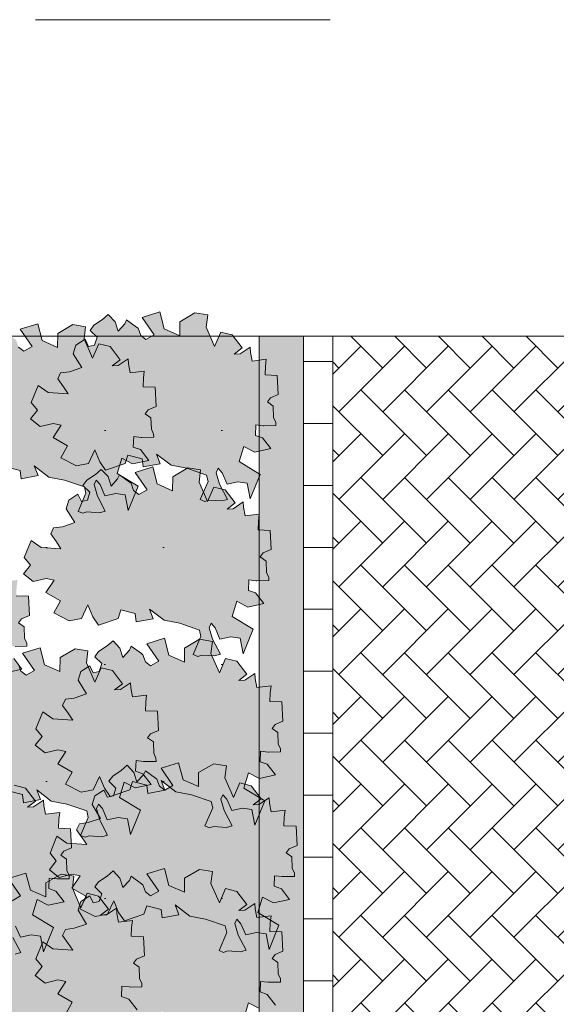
# Model space of a CAD drawing. Header units: metres. Extents: x 92403 to 95147, y 464428 to 465602.
# Tile 280 of 568: x 92437.55 to 92439.37, y 465222.94 to 465226.28. Entities that reach past the tile are written whole.
import ezdxf

# ---------------------------------------------------------------- set-up
doc = ezdxf.new("R2010")
doc.units = ezdxf.units.M
doc.linetypes.add('XX-AFBREEK', pattern=[7, 4, -1, 1, -1])
doc.layers.add('N-RO-GR-GROENSTROOK-A', color=7, linetype='CONTINUOUS', lineweight=0, true_color=0x5de817, transparency=0.7)
doc.layers.add('X-XX-AL-AFBREEKLIJN-G', color=7, linetype='XX-AFBREEK', lineweight=18)
doc.layers.add('X-XX-AL-RMB - profiel', color=7, linetype='CONTINUOUS', lineweight=9)

msp = doc.modelspace()

# ---------------------------------------------------------------- hatches: boundary and pattern name
at = {"layer": 'N-RO-GR-GROENSTROOK-A', "transparency": 33554508}
h = msp.add_hatch(color=256, dxfattribs=at)
h.dxf.hatch_style = 1
h.paths.add_polyline_path([(92438.066721, 465224.77076), (92438.119901, 465224.760625), (92438.186778, 465224.737619), (92438.192155, 465224.715624), (92438.165811, 465224.654511), (92438.18109, 465224.647925), (92438.19485, 465224.652651), (92438.238407, 465224.64986), (92438.257823, 465224.655345), (92438.230816, 465224.706418), (92438.219846, 465224.74525), (92438.226432, 465224.760528), (92438.240021, 465224.745079), (92438.256647, 465224.707007), (92438.293031, 465224.714769), (92438.325276, 465224.710461), (92438.335316, 465224.657109), (92438.369118, 465224.740169), (92438.297583, 465224.783233), (92438.313539, 465224.83507), (92438.350684, 465224.815524), (92438.405283, 465224.827428), (92438.377155, 465224.863697), (92438.35281, 465224.872312), (92438.3543, 465224.907864), (92438.379786, 465224.904903), (92438.381851, 465224.904663), (92438.42208, 465224.905547), (92438.421847, 465224.916187), (92438.414139, 465224.933245), (92438.412888, 465224.971662), (92438.393446, 465224.98557), (92438.403637, 465224.999153), (92438.430373, 465225.01034), (92438.427113, 465225.07529), (92438.385835, 465225.07702), (92438.387046, 465225.105906), (92438.389887, 465225.130272), (92438.342309, 465225.124409), (92438.336543, 465225.154373), (92438.33546, 465225.171964), (92438.301205, 465225.148915), (92438.281144, 465225.148053), (92438.308279, 465225.168782), (92438.274249, 465225.213155), (92438.235896, 465225.222619), (92438.214598, 465225.173625), (92438.185896, 465225.239641), (92438.190991, 465225.280541), (92438.147595, 465225.287597), (92438.096397, 465225.257402), (92438.095971, 465225.210021), (92438.043633, 465225.233295), (92438.028362, 465225.290892), (92437.969067, 465225.272296), (92438.009521, 465225.213644), (92437.981533, 465225.197402), (92437.963648, 465225.211245), (92437.955034, 465225.235306), (92437.949984, 465225.238922), (92437.915928, 465225.264048), (92437.909371, 465225.250313), (92437.887279, 465225.225837), (92437.877176, 465225.257816), (92437.853759, 465225.282366), (92437.833781, 465225.264872), (92437.804899, 465225.245918), (92437.791671, 465225.228142), (92437.815414, 465225.20515), (92437.80727, 465225.178387), (92437.786802, 465225.174008), (92437.774807, 465225.198079), (92437.744075, 465225.178417), (92437.735038, 465225.148942), (92437.763766, 465225.102173), (92437.72183, 465225.088218), (92437.692015, 465225.08423), (92437.682307, 465225.063556), (92437.701461, 465225.036567), (92437.717123, 465225.013127), (92437.649695, 465225.017655), (92437.6156, 465225.041867), (92437.592377, 465224.984181), (92437.613122, 465224.95791), (92437.590033, 465224.928239), (92437.623012, 465224.902241), (92437.666363, 465224.912732), (92437.694221, 465224.907244), (92437.666203, 465224.865471), (92437.715727, 465224.837078), (92437.69294, 465224.796002), (92437.745396, 465224.769319), (92437.786814, 465224.777142), (92437.80823, 465224.822726), (92437.824754, 465224.782622), (92437.844643, 465224.754554), (92437.910609, 465224.777191), (92437.920386, 465224.805718), (92437.969015, 465224.793206), (92437.972256, 465224.765049), (92438.029659, 465224.775737), (92438.016998, 465224.80874), (92438.066734, 465224.770776)])
h = msp.add_hatch(color=256, dxfattribs=at)
h.dxf.hatch_style = 1
h.paths.add_polyline_path([(92437.65243, 465224.730946), (92437.705609, 465224.720811), (92437.772487, 465224.697806), (92437.777864, 465224.67581), (92437.75152, 465224.614697), (92437.766798, 465224.608111), (92437.780558, 465224.612837), (92437.824116, 465224.610047), (92437.843531, 465224.615532), (92437.816525, 465224.666605), (92437.805555, 465224.705437), (92437.81214, 465224.720715), (92437.82573, 465224.705266), (92437.842355, 465224.667193), (92437.878739, 465224.674956), (92437.910985, 465224.670647), (92437.921024, 465224.617296), (92437.954826, 465224.700356), (92437.883292, 465224.74342), (92437.899248, 465224.795256), (92437.936393, 465224.775711), (92437.990991, 465224.787614), (92437.962864, 465224.823884), (92437.938518, 465224.832498), (92437.940008, 465224.86805), (92437.965495, 465224.86509), (92437.967559, 465224.86485), (92438.007789, 465224.865733), (92438.007555, 465224.876374), (92437.999847, 465224.893432), (92437.998596, 465224.931848), (92437.979154, 465224.945757), (92437.989346, 465224.95934), (92438.016081, 465224.970527), (92438.012822, 465225.035477), (92437.971543, 465225.037207), (92437.972754, 465225.066093), (92437.975596, 465225.090458), (92437.928017, 465225.084596), (92437.922251, 465225.11456), (92437.921168, 465225.132151), (92437.886913, 465225.109101), (92437.866852, 465225.10824), (92437.893988, 465225.128969), (92437.859958, 465225.173342), (92437.821604, 465225.182805), (92437.800306, 465225.133812), (92437.771604, 465225.199827), (92437.776699, 465225.240728), (92437.733303, 465225.247784), (92437.682105, 465225.217588), (92437.68168, 465225.170207), (92437.629341, 465225.193481), (92437.61407, 465225.251078), (92437.554776, 465225.232483), (92437.595229, 465225.17383), (92437.567241, 465225.157589), (92437.549356, 465225.171432), (92437.540742, 465225.195492), (92437.535692, 465225.199108), (92437.501636, 465225.224235), (92437.495079, 465225.210499), (92437.472988, 465225.186024), (92437.462885, 465225.218003), (92437.439467, 465225.242552), (92437.419489, 465225.225059), (92437.390607, 465225.206105), (92437.377379, 465225.188328), (92437.401122, 465225.165336), (92437.392979, 465225.138574), (92437.37251, 465225.134194), (92437.360515, 465225.158265), (92437.329783, 465225.138603), (92437.320746, 465225.109129), (92437.349474, 465225.062359), (92437.307538, 465225.048405), (92437.277724, 465225.044417), (92437.268015, 465225.023743), (92437.287169, 465224.996753), (92437.302831, 465224.973314), (92437.235403, 465224.977842), (92437.201309, 465225.002054), (92437.178086, 465224.944368), (92437.198831, 465224.918097), (92437.175741, 465224.888426), (92437.208721, 465224.862428), (92437.252072, 465224.872919), (92437.279929, 465224.867431), (92437.251912, 465224.825658), (92437.301435, 465224.797264), (92437.278648, 465224.756189), (92437.331104, 465224.729506), (92437.372522, 465224.737328), (92437.393938, 465224.782913), (92437.410462, 465224.742809), (92437.430351, 465224.714741), (92437.496317, 465224.737378), (92437.506095, 465224.765905), (92437.554723, 465224.753392), (92437.557964, 465224.725236), (92437.615367, 465224.735924), (92437.602707, 465224.768927), (92437.652442, 465224.730962)])
h = msp.add_hatch(color=256, dxfattribs=at)
h.dxf.hatch_style = 1
h.paths.add_polyline_path([(92438.042819, 465224.245244), (92438.095999, 465224.235109), (92438.162876, 465224.212104), (92438.168253, 465224.190108), (92438.141909, 465224.128995), (92438.157187, 465224.122409), (92438.170947, 465224.127135), (92438.214505, 465224.124345), (92438.233921, 465224.12983), (92438.206914, 465224.180903), (92438.195944, 465224.219735), (92438.20253, 465224.235013), (92438.216119, 465224.219564), (92438.232744, 465224.181491), (92438.269128, 465224.189253), (92438.301374, 465224.184945), (92438.311413, 465224.131594), (92438.345215, 465224.214654), (92438.273681, 465224.257718), (92438.289637, 465224.309554), (92438.326782, 465224.290009), (92438.381381, 465224.301912), (92438.353253, 465224.338182), (92438.328907, 465224.346796), (92438.330397, 465224.382348), (92438.355884, 465224.379388), (92438.357949, 465224.379148), (92438.398178, 465224.380031), (92438.397944, 465224.390672), (92438.390236, 465224.40773), (92438.388985, 465224.446146), (92438.369543, 465224.460055), (92438.379735, 465224.473637), (92438.406471, 465224.484825), (92438.403211, 465224.549775), (92438.361933, 465224.551504), (92438.363143, 465224.58039), (92438.365985, 465224.604756), (92438.318407, 465224.598894), (92438.312641, 465224.628858), (92438.311557, 465224.646449), (92438.277303, 465224.623399), (92438.257241, 465224.622538), (92438.284377, 465224.643267), (92438.250347, 465224.68764), (92438.211993, 465224.697103), (92438.190695, 465224.64811), (92438.161993, 465224.714125), (92438.167088, 465224.755026), (92438.123693, 465224.762082), (92438.072494, 465224.731886), (92438.072069, 465224.684505), (92438.01973, 465224.707779), (92438.004459, 465224.765376), (92437.945165, 465224.746781), (92437.985618, 465224.688128), (92437.95763, 465224.671887), (92437.939745, 465224.68573), (92437.931131, 465224.70979), (92437.926081, 465224.713406), (92437.892025, 465224.738533), (92437.885468, 465224.724797), (92437.863377, 465224.700322), (92437.853274, 465224.7323), (92437.829856, 465224.75685), (92437.809878, 465224.739357), (92437.780997, 465224.720403), (92437.767768, 465224.702626), (92437.791511, 465224.679634), (92437.783368, 465224.652872), (92437.762899, 465224.648492), (92437.750904, 465224.672563), (92437.720173, 465224.652901), (92437.711135, 465224.623427), (92437.739863, 465224.576657), (92437.697928, 465224.562703), (92437.668113, 465224.558715), (92437.658404, 465224.538041), (92437.677558, 465224.511051), (92437.69322, 465224.487612), (92437.625792, 465224.49214), (92437.591698, 465224.516351), (92437.568475, 465224.458666), (92437.58922, 465224.432395), (92437.566131, 465224.402724), (92437.59911, 465224.376726), (92437.642461, 465224.387217), (92437.670318, 465224.381728), (92437.642301, 465224.339956), (92437.691824, 465224.311562), (92437.669037, 465224.270487), (92437.721493, 465224.243804), (92437.762912, 465224.251626), (92437.784327, 465224.297211), (92437.800851, 465224.257107), (92437.82074, 465224.229039), (92437.886706, 465224.251676), (92437.896484, 465224.280203), (92437.945112, 465224.26769), (92437.948354, 465224.239534), (92438.005756, 465224.250222), (92437.993096, 465224.283225), (92438.042831, 465224.24526)])
h = msp.add_hatch(color=256, dxfattribs=at)
h.dxf.hatch_style = 1
h.paths.add_polyline_path([(92437.222203, 465224.0223), (92437.275383, 465224.012165), (92437.34226, 465223.989159), (92437.347637, 465223.967164), (92437.321293, 465223.906051), (92437.336571, 465223.899465), (92437.350331, 465223.904191), (92437.393889, 465223.901401), (92437.413305, 465223.906885), (92437.386298, 465223.957959), (92437.375328, 465223.996791), (92437.381914, 465224.012069), (92437.395503, 465223.99662), (92437.412129, 465223.958547), (92437.448512, 465223.966309), (92437.480758, 465223.962001), (92437.490797, 465223.90865), (92437.524599, 465223.991709), (92437.453065, 465224.034773), (92437.469021, 465224.08661), (92437.506166, 465224.067065), (92437.560765, 465224.078968), (92437.532637, 465224.115237), (92437.508291, 465224.123852), (92437.509781, 465224.159404), (92437.535268, 465224.156443), (92437.537333, 465224.156204), (92437.577562, 465224.157087), (92437.577328, 465224.167728), (92437.56962, 465224.184785), (92437.56837, 465224.223202), (92437.548927, 465224.23711), (92437.559119, 465224.250693), (92437.585855, 465224.261881), (92437.582595, 465224.32683), (92437.541317, 465224.32856), (92437.542527, 465224.357446), (92437.545369, 465224.381812), (92437.497791, 465224.37595), (92437.492025, 465224.405914), (92437.490941, 465224.423504), (92437.456687, 465224.400455), (92437.436625, 465224.399594), (92437.463761, 465224.420323), (92437.429731, 465224.464696), (92437.391377, 465224.474159), (92437.370079, 465224.425165), (92437.341378, 465224.491181), (92437.346472, 465224.532081), (92437.303077, 465224.539137), (92437.251878, 465224.508942), (92437.251453, 465224.461561), (92437.199114, 465224.484835), (92437.183843, 465224.542432), (92437.124549, 465224.523836), (92437.165002, 465224.465184), (92437.137014, 465224.448942), (92437.11913, 465224.462786), (92437.110515, 465224.486846), (92437.105466, 465224.490462), (92437.071409, 465224.515588), (92437.064852, 465224.501853), (92437.042761, 465224.477377), (92437.032658, 465224.509356), (92437.00924, 465224.533906), (92436.989262, 465224.516412), (92436.960381, 465224.497459), (92436.947152, 465224.479682), (92436.970895, 465224.45669), (92436.962752, 465224.429927), (92436.942283, 465224.425548), (92436.930288, 465224.449619), (92436.899557, 465224.429957), (92436.890519, 465224.400483), (92436.919247, 465224.353713), (92436.877312, 465224.339758), (92436.847497, 465224.33577), (92436.837788, 465224.315097), (92436.856942, 465224.288107), (92436.872604, 465224.264668), (92436.805177, 465224.269196), (92436.771082, 465224.293407), (92436.747859, 465224.235721), (92436.768604, 465224.20945), (92436.745515, 465224.179779), (92436.778494, 465224.153781), (92436.821845, 465224.164272), (92436.849702, 465224.158784), (92436.821685, 465224.117011), (92436.871208, 465224.088618), (92436.848421, 465224.047543), (92436.900877, 465224.02086), (92436.942296, 465224.028682), (92436.963711, 465224.074267), (92436.980235, 465224.034163), (92437.000125, 465224.006095), (92437.06609, 465224.028732), (92437.075868, 465224.057259), (92437.124497, 465224.044746), (92437.127738, 465224.01659), (92437.185141, 465224.027278), (92437.17248, 465224.06028), (92437.222215, 465224.022316)])
h = msp.add_hatch(color=256, dxfattribs=at)
h.dxf.hatch_style = 1
h.paths.add_polyline_path([(92438.082656, 465223.663994), (92438.135836, 465223.653859), (92438.202714, 465223.630854), (92438.20809, 465223.608858), (92438.181746, 465223.547745), (92438.197025, 465223.541159), (92438.210785, 465223.545885), (92438.254342, 465223.543095), (92438.273758, 465223.54858), (92438.246751, 465223.599653), (92438.235781, 465223.638485), (92438.242367, 465223.653763), (92438.255957, 465223.638314), (92438.272582, 465223.600241), (92438.308966, 465223.608003), (92438.341211, 465223.603695), (92438.351251, 465223.550344), (92438.385053, 465223.633404), (92438.313518, 465223.676468), (92438.329474, 465223.728304), (92438.366619, 465223.708759), (92438.421218, 465223.720662), (92438.39309, 465223.756932), (92438.368745, 465223.765546), (92438.370235, 465223.801098), (92438.395721, 465223.798138), (92438.397786, 465223.797898), (92438.438015, 465223.798781), (92438.437782, 465223.809422), (92438.430074, 465223.82648), (92438.428823, 465223.864896), (92438.409381, 465223.878804), (92438.419572, 465223.892387), (92438.446308, 465223.903575), (92438.443048, 465223.968525), (92438.40177, 465223.970254), (92438.402981, 465223.99914), (92438.405822, 465224.023506), (92438.358244, 465224.017644), (92438.352478, 465224.047608), (92438.351395, 465224.065199), (92438.31714, 465224.042149), (92438.297079, 465224.041288), (92438.324214, 465224.062017), (92438.290184, 465224.10639), (92438.251831, 465224.115853), (92438.230533, 465224.066859), (92438.201831, 465224.132875), (92438.206926, 465224.173776), (92438.16353, 465224.180832), (92438.112332, 465224.150636), (92438.111906, 465224.103255), (92438.059568, 465224.126529), (92438.044297, 465224.184126), (92437.985002, 465224.16553), (92438.025456, 465224.106878), (92437.997468, 465224.090637), (92437.979583, 465224.10448), (92437.970969, 465224.12854), (92437.965919, 465224.132156), (92437.931863, 465224.157283), (92437.925306, 465224.143547), (92437.903214, 465224.119072), (92437.893112, 465224.15105), (92437.869694, 465224.1756), (92437.849716, 465224.158106), (92437.820834, 465224.139153), (92437.807606, 465224.121376), (92437.831349, 465224.098384), (92437.823205, 465224.071622), (92437.802737, 465224.067242), (92437.790742, 465224.091313), (92437.76001, 465224.071651), (92437.750973, 465224.042177), (92437.779701, 465223.995407), (92437.737765, 465223.981453), (92437.70795, 465223.977465), (92437.698242, 465223.956791), (92437.717396, 465223.929801), (92437.733058, 465223.906362), (92437.66563, 465223.91089), (92437.631535, 465223.935101), (92437.608312, 465223.877416), (92437.629057, 465223.851145), (92437.605968, 465223.821474), (92437.638947, 465223.795476), (92437.682298, 465223.805967), (92437.710156, 465223.800478), (92437.682138, 465223.758706), (92437.731662, 465223.730312), (92437.708875, 465223.689237), (92437.761331, 465223.662554), (92437.802749, 465223.670376), (92437.824165, 465223.715961), (92437.840689, 465223.675857), (92437.860578, 465223.647789), (92437.926544, 465223.670426), (92437.936321, 465223.698953), (92437.98495, 465223.68644), (92437.988191, 465223.658284), (92438.045594, 465223.668972), (92438.032933, 465223.701975), (92438.082669, 465223.66401)])
h = msp.add_hatch(color=256, dxfattribs=at)
h.dxf.hatch_style = 1
h.paths.add_polyline_path([(92437.660397, 465223.632146), (92437.713577, 465223.622011), (92437.780454, 465223.599005), (92437.785831, 465223.57701), (92437.759487, 465223.515897), (92437.774766, 465223.509311), (92437.788526, 465223.514037), (92437.832083, 465223.511247), (92437.851499, 465223.516731), (92437.824492, 465223.567805), (92437.813522, 465223.606637), (92437.820108, 465223.621915), (92437.833697, 465223.606466), (92437.850323, 465223.568393), (92437.886706, 465223.576155), (92437.918952, 465223.571847), (92437.928992, 465223.518496), (92437.962794, 465223.601555), (92437.891259, 465223.644619), (92437.907215, 465223.696456), (92437.94436, 465223.676911), (92437.998959, 465223.688814), (92437.970831, 465223.725083), (92437.946486, 465223.733698), (92437.947976, 465223.76925), (92437.973462, 465223.766289), (92437.975527, 465223.76605), (92438.015756, 465223.766933), (92438.015523, 465223.777574), (92438.007815, 465223.794631), (92438.006564, 465223.833048), (92437.987121, 465223.846956), (92437.997313, 465223.860539), (92438.024049, 465223.871727), (92438.020789, 465223.936676), (92437.979511, 465223.938406), (92437.980721, 465223.967292), (92437.983563, 465223.991658), (92437.935985, 465223.985796), (92437.930219, 465224.01576), (92437.929136, 465224.03335), (92437.894881, 465224.010301), (92437.87482, 465224.00944), (92437.901955, 465224.030169), (92437.867925, 465224.074542), (92437.829572, 465224.084005), (92437.808273, 465224.035011), (92437.779572, 465224.101027), (92437.784667, 465224.141927), (92437.741271, 465224.148983), (92437.690072, 465224.118788), (92437.689647, 465224.071407), (92437.637309, 465224.094681), (92437.622038, 465224.152278), (92437.562743, 465224.133682), (92437.603196, 465224.07503), (92437.575209, 465224.058788), (92437.557324, 465224.072631), (92437.54871, 465224.096692), (92437.54366, 465224.100308), (92437.509604, 465224.125434), (92437.503046, 465224.111699), (92437.480955, 465224.087223), (92437.470852, 465224.119202), (92437.447435, 465224.143752), (92437.427457, 465224.126258), (92437.398575, 465224.107304), (92437.385347, 465224.089528), (92437.40909, 465224.066536), (92437.400946, 465224.039773), (92437.380477, 465224.035394), (92437.368483, 465224.059465), (92437.337751, 465224.039803), (92437.328714, 465224.010328), (92437.357442, 465223.963559), (92437.315506, 465223.949604), (92437.285691, 465223.945616), (92437.275982, 465223.924943), (92437.295137, 465223.897953), (92437.310799, 465223.874514), (92437.243371, 465223.879042), (92437.209276, 465223.903253), (92437.186053, 465223.845567), (92437.206798, 465223.819296), (92437.183709, 465223.789625), (92437.216688, 465223.763627), (92437.260039, 465223.774118), (92437.287897, 465223.76863), (92437.259879, 465223.726857), (92437.309402, 465223.698464), (92437.286616, 465223.657389), (92437.339071, 465223.630705), (92437.38049, 465223.638528), (92437.401905, 465223.684113), (92437.41843, 465223.644009), (92437.438319, 465223.61594), (92437.504284, 465223.638577), (92437.514062, 465223.667104), (92437.562691, 465223.654592), (92437.565932, 465223.626436), (92437.623335, 465223.637124), (92437.610674, 465223.670126), (92437.660409, 465223.632162)])
h = msp.add_hatch(color=256, dxfattribs=at)
h.dxf.hatch_style = 1
h.paths.add_polyline_path([(92438.130455, 465223.241992), (92438.183635, 465223.231857), (92438.250512, 465223.208851), (92438.255889, 465223.186856), (92438.229545, 465223.125743), (92438.244824, 465223.119157), (92438.258584, 465223.123883), (92438.302141, 465223.121092), (92438.321557, 465223.126577), (92438.29455, 465223.177651), (92438.28358, 465223.216482), (92438.290166, 465223.231761), (92438.303755, 465223.216312), (92438.320381, 465223.178239), (92438.356764, 465223.186001), (92438.38901, 465223.181693), (92438.39905, 465223.128342), (92438.432852, 465223.211401), (92438.361317, 465223.254465), (92438.377273, 465223.306302), (92438.414418, 465223.286757), (92438.469017, 465223.29866), (92438.440889, 465223.334929), (92438.416544, 465223.343544), (92438.418034, 465223.379096), (92438.44352, 465223.376135), (92438.445585, 465223.375895), (92438.485814, 465223.376779), (92438.485581, 465223.38742), (92438.477873, 465223.404477), (92438.476622, 465223.442894), (92438.457179, 465223.456802), (92438.467371, 465223.470385), (92438.494107, 465223.481573), (92438.490847, 465223.546522), (92438.449569, 465223.548252), (92438.450779, 465223.577138), (92438.453621, 465223.601504), (92438.406043, 465223.595642), (92438.400277, 465223.625606), (92438.399194, 465223.643196), (92438.364939, 465223.620147), (92438.344878, 465223.619286), (92438.372013, 465223.640015), (92438.337983, 465223.684387), (92438.29963, 465223.693851), (92438.278331, 465223.644857), (92438.24963, 465223.710873), (92438.254725, 465223.751773), (92438.211329, 465223.758829), (92438.16013, 465223.728634), (92438.159705, 465223.681253), (92438.107367, 465223.704527), (92438.092096, 465223.762124), (92438.032801, 465223.743528), (92438.073254, 465223.684876), (92438.045267, 465223.668634), (92438.027382, 465223.682477), (92438.018768, 465223.706538), (92438.013718, 465223.710154), (92437.979662, 465223.73528), (92437.973104, 465223.721545), (92437.951013, 465223.697069), (92437.94091, 465223.729048), (92437.917493, 465223.753598), (92437.897515, 465223.736104), (92437.868633, 465223.71715), (92437.855405, 465223.699374), (92437.879148, 465223.676382), (92437.871004, 465223.649619), (92437.850535, 465223.64524), (92437.838541, 465223.669311), (92437.807809, 465223.649649), (92437.798772, 465223.620174), (92437.8275, 465223.573405), (92437.785564, 465223.55945), (92437.755749, 465223.555462), (92437.74604, 465223.534788), (92437.765195, 465223.507799), (92437.780857, 465223.48436), (92437.713429, 465223.488887), (92437.679334, 465223.513099), (92437.656111, 465223.455413), (92437.676856, 465223.429142), (92437.653767, 465223.399471), (92437.686746, 465223.373473), (92437.730097, 465223.383964), (92437.757955, 465223.378476), (92437.729937, 465223.336703), (92437.77946, 465223.30831), (92437.756674, 465223.267235), (92437.809129, 465223.240551), (92437.850548, 465223.248374), (92437.871963, 465223.293959), (92437.888488, 465223.253855), (92437.908377, 465223.225786), (92437.974343, 465223.248423), (92437.98412, 465223.27695), (92438.032749, 465223.264438), (92438.03599, 465223.236282), (92438.093393, 465223.24697), (92438.080732, 465223.279972), (92438.130467, 465223.242008)])
h = msp.add_hatch(color=256, dxfattribs=at)
h.dxf.hatch_style = 1
h.paths.add_polyline_path([(92437.365612, 465223.23403), (92437.418792, 465223.223895), (92437.485669, 465223.200889), (92437.491046, 465223.178894), (92437.464702, 465223.117781), (92437.47998, 465223.111195), (92437.49374, 465223.115921), (92437.537298, 465223.11313), (92437.556714, 465223.118615), (92437.529707, 465223.169689), (92437.518737, 465223.20852), (92437.525323, 465223.223799), (92437.538912, 465223.208349), (92437.555537, 465223.170277), (92437.591921, 465223.178039), (92437.624167, 465223.173731), (92437.634206, 465223.12038), (92437.668008, 465223.203439), (92437.596474, 465223.246503), (92437.61243, 465223.29834), (92437.649575, 465223.278795), (92437.704174, 465223.290698), (92437.676046, 465223.326967), (92437.6517, 465223.335582), (92437.65319, 465223.371134), (92437.678677, 465223.368173), (92437.680742, 465223.367933), (92437.720971, 465223.368817), (92437.720737, 465223.379458), (92437.713029, 465223.396515), (92437.711779, 465223.434932), (92437.692336, 465223.44884), (92437.702528, 465223.462423), (92437.729264, 465223.47361), (92437.726004, 465223.53856), (92437.684726, 465223.54029), (92437.685936, 465223.569176), (92437.688778, 465223.593542), (92437.6412, 465223.58768), (92437.635434, 465223.617644), (92437.63435, 465223.635234), (92437.600096, 465223.612185), (92437.580034, 465223.611323), (92437.60717, 465223.632052), (92437.57314, 465223.676425), (92437.534786, 465223.685889), (92437.513488, 465223.636895), (92437.484786, 465223.702911), (92437.489881, 465223.743811), (92437.446486, 465223.750867), (92437.395287, 465223.720672), (92437.394862, 465223.673291), (92437.342523, 465223.696565), (92437.327252, 465223.754162), (92437.267958, 465223.735566), (92437.308411, 465223.676914), (92437.280423, 465223.660672), (92437.262538, 465223.674515), (92437.253924, 465223.698576), (92437.248874, 465223.702192), (92437.214818, 465223.727318), (92437.208261, 465223.713583), (92437.18617, 465223.689107), (92437.176067, 465223.721086), (92437.152649, 465223.745636), (92437.132671, 465223.728142), (92437.10379, 465223.709188), (92437.090561, 465223.691412), (92437.114304, 465223.66842), (92437.106161, 465223.641657), (92437.085692, 465223.637278), (92437.073697, 465223.661349), (92437.042966, 465223.641687), (92437.033928, 465223.612212), (92437.062656, 465223.565443), (92437.020721, 465223.551488), (92436.990906, 465223.5475), (92436.981197, 465223.526826), (92437.000351, 465223.499837), (92437.016013, 465223.476397), (92436.948585, 465223.480925), (92436.914491, 465223.505137), (92436.891268, 465223.447451), (92436.912013, 465223.42118), (92436.888924, 465223.391509), (92436.921903, 465223.365511), (92436.965254, 465223.376002), (92436.993111, 465223.370514), (92436.965094, 465223.328741), (92437.014617, 465223.300348), (92436.99183, 465223.259273), (92437.044286, 465223.232589), (92437.085705, 465223.240412), (92437.10712, 465223.285996), (92437.123644, 465223.245892), (92437.143533, 465223.217824), (92437.209499, 465223.240461), (92437.219277, 465223.268988), (92437.267905, 465223.256476), (92437.271147, 465223.22832), (92437.328549, 465223.239007), (92437.315889, 465223.27201), (92437.365624, 465223.234046)])
h = msp.add_hatch(color=256, dxfattribs=at)
h.dxf.hatch_style = 1
h.paths.add_polyline_path([(92438.082656, 465222.883686), (92438.135836, 465222.873551), (92438.202714, 465222.850546), (92438.20809, 465222.82855), (92438.181746, 465222.767437), (92438.197025, 465222.760851), (92438.210785, 465222.765577), (92438.254342, 465222.762787), (92438.273758, 465222.768272), (92438.246751, 465222.819345), (92438.235781, 465222.858177), (92438.242367, 465222.873455), (92438.255957, 465222.858006), (92438.272582, 465222.819933), (92438.308966, 465222.827695), (92438.341211, 465222.823387), (92438.351251, 465222.770036), (92438.385053, 465222.853095), (92438.313518, 465222.89616), (92438.329474, 465222.947996), (92438.366619, 465222.928451), (92438.421218, 465222.940354), (92438.39309, 465222.976624), (92438.368745, 465222.985238), (92438.370235, 465223.02079), (92438.395721, 465223.01783), (92438.397786, 465223.01759), (92438.438015, 465223.018473), (92438.437782, 465223.029114), (92438.430074, 465223.046172), (92438.428823, 465223.084588), (92438.409381, 465223.098496), (92438.419572, 465223.112079), (92438.446308, 465223.123267), (92438.443048, 465223.188216), (92438.40177, 465223.189946), (92438.402981, 465223.218832), (92438.405822, 465223.243198), (92438.358244, 465223.237336), (92438.352478, 465223.2673), (92438.351395, 465223.284891), (92438.31714, 465223.261841), (92438.297079, 465223.26098), (92438.324214, 465223.281709), (92438.290184, 465223.326082), (92438.251831, 465223.335545), (92438.230533, 465223.286551), (92438.201831, 465223.352567), (92438.206926, 465223.393467), (92438.16353, 465223.400523), (92438.112332, 465223.370328), (92438.111906, 465223.322947), (92438.059568, 465223.346221), (92438.044297, 465223.403818), (92437.985002, 465223.385222), (92438.025456, 465223.32657), (92437.997468, 465223.310329), (92437.979583, 465223.324172), (92437.970969, 465223.348232), (92437.965919, 465223.351848), (92437.931863, 465223.376975), (92437.925306, 465223.363239), (92437.903214, 465223.338764), (92437.893112, 465223.370742), (92437.869694, 465223.395292), (92437.849716, 465223.377798), (92437.820834, 465223.358845), (92437.807606, 465223.341068), (92437.831349, 465223.318076), (92437.823205, 465223.291314), (92437.802737, 465223.286934), (92437.790742, 465223.311005), (92437.76001, 465223.291343), (92437.750973, 465223.261869), (92437.779701, 465223.215099), (92437.737765, 465223.201144), (92437.70795, 465223.197157), (92437.698242, 465223.176483), (92437.717396, 465223.149493), (92437.733058, 465223.126054), (92437.66563, 465223.130582), (92437.631535, 465223.154793), (92437.608312, 465223.097108), (92437.629057, 465223.070837), (92437.605968, 465223.041165), (92437.638947, 465223.015167), (92437.682298, 465223.025659), (92437.710156, 465223.02017), (92437.682138, 465222.978398), (92437.731662, 465222.950004), (92437.708875, 465222.908929), (92437.761331, 465222.882246), (92437.802749, 465222.890068), (92437.824165, 465222.935653), (92437.840689, 465222.895549), (92437.860578, 465222.867481), (92437.926544, 465222.890118), (92437.936321, 465222.918645), (92437.98495, 465222.906132), (92437.988191, 465222.877976), (92438.045594, 465222.888664), (92438.032933, 465222.921666), (92438.082669, 465222.883702)])
h = msp.add_hatch(color=256, dxfattribs=at)
h.dxf.hatch_style = 1
h.paths.add_polyline_path([(92437.612592, 465222.867762), (92437.665772, 465222.857627), (92437.732649, 465222.834621), (92437.738026, 465222.812626), (92437.711682, 465222.751513), (92437.72696, 465222.744927), (92437.740721, 465222.749653), (92437.784278, 465222.746863), (92437.803694, 465222.752347), (92437.776687, 465222.803421), (92437.765717, 465222.842253), (92437.772303, 465222.857531), (92437.785892, 465222.842082), (92437.802518, 465222.804009), (92437.838901, 465222.811771), (92437.871147, 465222.807463), (92437.881186, 465222.754112), (92437.914989, 465222.837171), (92437.843454, 465222.880235), (92437.85941, 465222.932072), (92437.896555, 465222.912527), (92437.951154, 465222.92443), (92437.923026, 465222.960699), (92437.898681, 465222.969314), (92437.90017, 465223.004866), (92437.925657, 465223.001905), (92437.927722, 465223.001666), (92437.967951, 465223.002549), (92437.967718, 465223.01319), (92437.96001, 465223.030247), (92437.958759, 465223.068664), (92437.939316, 465223.082572), (92437.949508, 465223.096155), (92437.976244, 465223.107343), (92437.972984, 465223.172292), (92437.931706, 465223.174022), (92437.932916, 465223.202908), (92437.935758, 465223.227274), (92437.88818, 465223.221412), (92437.882414, 465223.251376), (92437.88133, 465223.268967), (92437.847076, 465223.245917), (92437.827014, 465223.245056), (92437.85415, 465223.265785), (92437.82012, 465223.310158), (92437.781767, 465223.319621), (92437.760468, 465223.270627), (92437.731767, 465223.336643), (92437.736862, 465223.377543), (92437.693466, 465223.384599), (92437.642267, 465223.354404), (92437.641842, 465223.307023), (92437.589504, 465223.330297), (92437.574233, 465223.387894), (92437.514938, 465223.369298), (92437.555391, 465223.310646), (92437.527403, 465223.294405), (92437.509519, 465223.308248), (92437.500905, 465223.332308), (92437.495855, 465223.335924), (92437.461799, 465223.36105), (92437.455241, 465223.347315), (92437.43315, 465223.322839), (92437.423047, 465223.354818), (92437.39963, 465223.379368), (92437.379651, 465223.361874), (92437.35077, 465223.342921), (92437.337542, 465223.325144), (92437.361285, 465223.302152), (92437.353141, 465223.275389), (92437.332672, 465223.27101), (92437.320678, 465223.295081), (92437.289946, 465223.275419), (92437.280909, 465223.245945), (92437.309637, 465223.199175), (92437.267701, 465223.18522), (92437.237886, 465223.181232), (92437.228177, 465223.160559), (92437.247332, 465223.133569), (92437.262994, 465223.11013), (92437.195566, 465223.114658), (92437.161471, 465223.138869), (92437.138248, 465223.081183), (92437.158993, 465223.054913), (92437.135904, 465223.025241), (92437.168883, 465222.999243), (92437.212234, 465223.009735), (92437.240091, 465223.004246), (92437.212074, 465222.962474), (92437.261597, 465222.93408), (92437.238811, 465222.893005), (92437.291266, 465222.866322), (92437.332685, 465222.874144), (92437.3541, 465222.919729), (92437.370624, 465222.879625), (92437.390514, 465222.851557), (92437.456479, 465222.874194), (92437.466257, 465222.902721), (92437.514886, 465222.890208), (92437.518127, 465222.862052), (92437.57553, 465222.87274), (92437.562869, 465222.905742), (92437.612604, 465222.867778)])
at = {"layer": 'X-XX-AL-RMB - profiel', "true_color": 0x1a4a17, "transparency": 33554687}
h = msp.add_hatch(dxfattribs=at)
h.set_pattern_fill('AGR-GRAS_SPORTVELD', color=99, scale=0.5, pattern_type=2)
h.set_pattern_definition([(0, (-2044.0062, 1725.29212), (0.1984375, 0.396875), [0, -0.396875])])
h.paths.add_polyline_path([(92438.365593, 465225.208142), (92431.769312, 465225.208142), (92431.769312, 465221.342343), (92438.365593, 465221.342343)])
at = {"layer": 'X-XX-AL-RMB - profiel', "ltscale": 1}
h = msp.add_hatch(color=251, dxfattribs=at)
h.dxf.hatch_style = 1
h.paths.add_polyline_path([(92438.515593, 465225.208142), (92438.365593, 465225.208142), (92438.365593, 465221.342343), (92438.515593, 465221.342343)])
at = {"layer": 'X-XX-AL-RMB - profiel', "ltscale": 0.1, "true_color": 0x794e4e}
h = msp.add_hatch(dxfattribs=at)
h.set_pattern_fill('KF-HALFSTEENS', color=27)
h.set_pattern_definition([(0, (92438.51559, 465221.34234), (0.105, 0.105), [0.105, -0.105]), (90, (92438.51559, 465221.34234), (-0.105, 6e-18), [])])
h.paths.add_polyline_path([(92438.615593, 465225.208142), (92438.515593, 465225.208142), (92438.515593, 465221.342343), (92438.615593, 465221.342343)])
h = msp.add_hatch(dxfattribs=at)
h.set_pattern_fill('KF-KEPER', color=27, angle=135)
h.set_pattern_definition([(135, (-20.61716, 141.77966), (-0.14849242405, 1e-17), [0.315, -0.105]), (45, (-20.76566, 141.63116), (-0.14849242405, 3e-17), [0.315, -0.105])])
h.paths.add_polyline_path([(92441.815593, 465225.208142), (92438.615593, 465225.208142), (92438.615593, 465221.342343), (92441.815593, 465221.342343)])

# ---------------------------------------------------------------- linework, layer by layer
at = {"layer": 'X-XX-AL-AFBREEKLIJN-G', "color": 251, "flags": 128}
msp.add_lwpolyline([(92450.606402, 465226.281889), (92423.539312, 465226.281889)], dxfattribs=at)
at = {"layer": 'X-XX-AL-RMB - profiel', "color": 251}
for points in [[(92438.066721, 465224.77076), (92438.119901, 465224.760625), (92438.186778, 465224.737619), (92438.192155, 465224.715624), (92438.165811, 465224.654511), (92438.18109, 465224.647925), (92438.19485, 465224.652651), (92438.238407, 465224.64986), (92438.257823, 465224.655345), (92438.230816, 465224.706418), (92438.219846, 465224.74525), (92438.226432, 465224.760528), (92438.240021, 465224.745079), (92438.256647, 465224.707007), (92438.293031, 465224.714769), (92438.325276, 465224.710461), (92438.335316, 465224.657109), (92438.369118, 465224.740169), (92438.297583, 465224.783233), (92438.313539, 465224.83507), (92438.350684, 465224.815524), (92438.405283, 465224.827428), (92438.377155, 465224.863697), (92438.35281, 465224.872312), (92438.3543, 465224.907864), (92438.379786, 465224.904903), (92438.381851, 465224.904663), (92438.42208, 465224.905547), (92438.421847, 465224.916187), (92438.414139, 465224.933245), (92438.412888, 465224.971662), (92438.393446, 465224.98557), (92438.403637, 465224.999153), (92438.430373, 465225.01034), (92438.427113, 465225.07529), (92438.385835, 465225.07702), (92438.387046, 465225.105906), (92438.389887, 465225.130272), (92438.342309, 465225.124409), (92438.336543, 465225.154373), (92438.33546, 465225.171964), (92438.301205, 465225.148915), (92438.281144, 465225.148053), (92438.308279, 465225.168782), (92438.274249, 465225.213155), (92438.235896, 465225.222619), (92438.214598, 465225.173625), (92438.185896, 465225.239641), (92438.190991, 465225.280541), (92438.147595, 465225.287597), (92438.096397, 465225.257402), (92438.095971, 465225.210021), (92438.043633, 465225.233295), (92438.028362, 465225.290892), (92437.969067, 465225.272296), (92438.009521, 465225.213644), (92437.981533, 465225.197402), (92437.963648, 465225.211245), (92437.955034, 465225.235306), (92437.949984, 465225.238922), (92437.915928, 465225.264048), (92437.909371, 465225.250313), (92437.887279, 465225.225837), (92437.877176, 465225.257816), (92437.853759, 465225.282366), (92437.833781, 465225.264872), (92437.804899, 465225.245918), (92437.791671, 465225.228142), (92437.815414, 465225.20515), (92437.80727, 465225.178387), (92437.786802, 465225.174008), (92437.774807, 465225.198079), (92437.744075, 465225.178417), (92437.735038, 465225.148942), (92437.763766, 465225.102173), (92437.72183, 465225.088218), (92437.692015, 465225.08423), (92437.682307, 465225.063556), (92437.701461, 465225.036567), (92437.717123, 465225.013127), (92437.649695, 465225.017655), (92437.6156, 465225.041867), (92437.592377, 465224.984181), (92437.613122, 465224.95791), (92437.590033, 465224.928239), (92437.623012, 465224.902241), (92437.666363, 465224.912732), (92437.694221, 465224.907244), (92437.666203, 465224.865471), (92437.715727, 465224.837078), (92437.69294, 465224.796002), (92437.745396, 465224.769319), (92437.786814, 465224.777142), (92437.80823, 465224.822726), (92437.824754, 465224.782622), (92437.844643, 465224.754554), (92437.910609, 465224.777191), (92437.920386, 465224.805718), (92437.969015, 465224.793206), (92437.972256, 465224.765049), (92438.029659, 465224.775737), (92438.016998, 465224.80874), (92438.066734, 465224.770776)], [(92438.042819, 465224.245244), (92438.095999, 465224.235109), (92438.162876, 465224.212104), (92438.168253, 465224.190108), (92438.141909, 465224.128995), (92438.157187, 465224.122409), (92438.170947, 465224.127135), (92438.214505, 465224.124345), (92438.233921, 465224.12983), (92438.206914, 465224.180903), (92438.195944, 465224.219735), (92438.20253, 465224.235013), (92438.216119, 465224.219564), (92438.232744, 465224.181491), (92438.269128, 465224.189253), (92438.301374, 465224.184945), (92438.311413, 465224.131594), (92438.345215, 465224.214654), (92438.273681, 465224.257718), (92438.289637, 465224.309554), (92438.326782, 465224.290009), (92438.381381, 465224.301912), (92438.353253, 465224.338182), (92438.328907, 465224.346796), (92438.330397, 465224.382348), (92438.355884, 465224.379388), (92438.357949, 465224.379148), (92438.398178, 465224.380031), (92438.397944, 465224.390672), (92438.390236, 465224.40773), (92438.388985, 465224.446146), (92438.369543, 465224.460055), (92438.379735, 465224.473637), (92438.406471, 465224.484825), (92438.403211, 465224.549775), (92438.361933, 465224.551504), (92438.363143, 465224.58039), (92438.365985, 465224.604756), (92438.318407, 465224.598894), (92438.312641, 465224.628858), (92438.311557, 465224.646449), (92438.277303, 465224.623399), (92438.257241, 465224.622538), (92438.284377, 465224.643267), (92438.250347, 465224.68764), (92438.211993, 465224.697103), (92438.190695, 465224.64811), (92438.161993, 465224.714125), (92438.167088, 465224.755026), (92438.123693, 465224.762082), (92438.072494, 465224.731886), (92438.072069, 465224.684505), (92438.01973, 465224.707779), (92438.004459, 465224.765376), (92437.945165, 465224.746781), (92437.985618, 465224.688128), (92437.95763, 465224.671887), (92437.939745, 465224.68573), (92437.931131, 465224.70979), (92437.926081, 465224.713406), (92437.892025, 465224.738533), (92437.885468, 465224.724797), (92437.863377, 465224.700322), (92437.853274, 465224.7323), (92437.829856, 465224.75685), (92437.809878, 465224.739357), (92437.780997, 465224.720403), (92437.767768, 465224.702626), (92437.791511, 465224.679634), (92437.783368, 465224.652872), (92437.762899, 465224.648492), (92437.750904, 465224.672563), (92437.720173, 465224.652901), (92437.711135, 465224.623427), (92437.739863, 465224.576657), (92437.697928, 465224.562703), (92437.668113, 465224.558715), (92437.658404, 465224.538041), (92437.677558, 465224.511051), (92437.69322, 465224.487612), (92437.625792, 465224.49214), (92437.591698, 465224.516351), (92437.568475, 465224.458666), (92437.58922, 465224.432395), (92437.566131, 465224.402724), (92437.59911, 465224.376726), (92437.642461, 465224.387217), (92437.670318, 465224.381728), (92437.642301, 465224.339956), (92437.691824, 465224.311562), (92437.669037, 465224.270487), (92437.721493, 465224.243804), (92437.762912, 465224.251626), (92437.784327, 465224.297211), (92437.800851, 465224.257107), (92437.82074, 465224.229039), (92437.886706, 465224.251676), (92437.896484, 465224.280203), (92437.945112, 465224.26769), (92437.948354, 465224.239534), (92438.005756, 465224.250222), (92437.993096, 465224.283225), (92438.042831, 465224.24526)], [(92438.082656, 465223.663994), (92438.135836, 465223.653859), (92438.202714, 465223.630854), (92438.20809, 465223.608858), (92438.181746, 465223.547745), (92438.197025, 465223.541159), (92438.210785, 465223.545885), (92438.254342, 465223.543095), (92438.273758, 465223.54858), (92438.246751, 465223.599653), (92438.235781, 465223.638485), (92438.242367, 465223.653763), (92438.255957, 465223.638314), (92438.272582, 465223.600241), (92438.308966, 465223.608003), (92438.341211, 465223.603695), (92438.351251, 465223.550344), (92438.385053, 465223.633404), (92438.313518, 465223.676468), (92438.329474, 465223.728304), (92438.366619, 465223.708759), (92438.421218, 465223.720662), (92438.39309, 465223.756932), (92438.368745, 465223.765546), (92438.370235, 465223.801098), (92438.395721, 465223.798138), (92438.397786, 465223.797898), (92438.438015, 465223.798781), (92438.437782, 465223.809422), (92438.430074, 465223.82648), (92438.428823, 465223.864896), (92438.409381, 465223.878804), (92438.419572, 465223.892387), (92438.446308, 465223.903575), (92438.443048, 465223.968525), (92438.40177, 465223.970254), (92438.402981, 465223.99914), (92438.405822, 465224.023506), (92438.358244, 465224.017644), (92438.352478, 465224.047608), (92438.351395, 465224.065199), (92438.31714, 465224.042149), (92438.297079, 465224.041288), (92438.324214, 465224.062017), (92438.290184, 465224.10639), (92438.251831, 465224.115853), (92438.230533, 465224.066859), (92438.201831, 465224.132875), (92438.206926, 465224.173776), (92438.16353, 465224.180832), (92438.112332, 465224.150636), (92438.111906, 465224.103255), (92438.059568, 465224.126529), (92438.044297, 465224.184126), (92437.985002, 465224.16553), (92438.025456, 465224.106878), (92437.997468, 465224.090637), (92437.979583, 465224.10448), (92437.970969, 465224.12854), (92437.965919, 465224.132156), (92437.931863, 465224.157283), (92437.925306, 465224.143547), (92437.903214, 465224.119072), (92437.893112, 465224.15105), (92437.869694, 465224.1756), (92437.849716, 465224.158106), (92437.820834, 465224.139153), (92437.807606, 465224.121376), (92437.831349, 465224.098384), (92437.823205, 465224.071622), (92437.802737, 465224.067242), (92437.790742, 465224.091313), (92437.76001, 465224.071651), (92437.750973, 465224.042177), (92437.779701, 465223.995407), (92437.737765, 465223.981453), (92437.70795, 465223.977465), (92437.698242, 465223.956791), (92437.717396, 465223.929801), (92437.733058, 465223.906362), (92437.66563, 465223.91089), (92437.631535, 465223.935101), (92437.608312, 465223.877416), (92437.629057, 465223.851145), (92437.605968, 465223.821474), (92437.638947, 465223.795476), (92437.682298, 465223.805967), (92437.710156, 465223.800478), (92437.682138, 465223.758706), (92437.731662, 465223.730312), (92437.708875, 465223.689237), (92437.761331, 465223.662554), (92437.802749, 465223.670376), (92437.824165, 465223.715961), (92437.840689, 465223.675857), (92437.860578, 465223.647789), (92437.926544, 465223.670426), (92437.936321, 465223.698953), (92437.98495, 465223.68644), (92437.988191, 465223.658284), (92438.045594, 465223.668972), (92438.032933, 465223.701975), (92438.082669, 465223.66401)], [(92438.130455, 465223.241992), (92438.183635, 465223.231857), (92438.250512, 465223.208851), (92438.255889, 465223.186856), (92438.229545, 465223.125743), (92438.244824, 465223.119157), (92438.258584, 465223.123883), (92438.302141, 465223.121092), (92438.321557, 465223.126577), (92438.29455, 465223.177651), (92438.28358, 465223.216482), (92438.290166, 465223.231761), (92438.303755, 465223.216312), (92438.320381, 465223.178239), (92438.356764, 465223.186001), (92438.38901, 465223.181693), (92438.39905, 465223.128342), (92438.432852, 465223.211401), (92438.361317, 465223.254465), (92438.377273, 465223.306302), (92438.414418, 465223.286757), (92438.469017, 465223.29866), (92438.440889, 465223.334929), (92438.416544, 465223.343544), (92438.418034, 465223.379096), (92438.44352, 465223.376135), (92438.445585, 465223.375895), (92438.485814, 465223.376779), (92438.485581, 465223.38742), (92438.477873, 465223.404477), (92438.476622, 465223.442894), (92438.457179, 465223.456802), (92438.467371, 465223.470385), (92438.494107, 465223.481573), (92438.490847, 465223.546522), (92438.449569, 465223.548252), (92438.450779, 465223.577138), (92438.453621, 465223.601504), (92438.406043, 465223.595642), (92438.400277, 465223.625606), (92438.399194, 465223.643196), (92438.364939, 465223.620147), (92438.344878, 465223.619286), (92438.372013, 465223.640015), (92438.337983, 465223.684387), (92438.29963, 465223.693851), (92438.278331, 465223.644857), (92438.24963, 465223.710873), (92438.254725, 465223.751773), (92438.211329, 465223.758829), (92438.16013, 465223.728634), (92438.159705, 465223.681253), (92438.107367, 465223.704527), (92438.092096, 465223.762124), (92438.032801, 465223.743528), (92438.073254, 465223.684876), (92438.045267, 465223.668634), (92438.027382, 465223.682477), (92438.018768, 465223.706538), (92438.013718, 465223.710154), (92437.979662, 465223.73528), (92437.973104, 465223.721545), (92437.951013, 465223.697069), (92437.94091, 465223.729048), (92437.917493, 465223.753598), (92437.897515, 465223.736104), (92437.868633, 465223.71715), (92437.855405, 465223.699374), (92437.879148, 465223.676382), (92437.871004, 465223.649619), (92437.850535, 465223.64524), (92437.838541, 465223.669311), (92437.807809, 465223.649649), (92437.798772, 465223.620174), (92437.8275, 465223.573405), (92437.785564, 465223.55945), (92437.755749, 465223.555462), (92437.74604, 465223.534788), (92437.765195, 465223.507799), (92437.780857, 465223.48436), (92437.713429, 465223.488887), (92437.679334, 465223.513099), (92437.656111, 465223.455413), (92437.676856, 465223.429142), (92437.653767, 465223.399471), (92437.686746, 465223.373473), (92437.730097, 465223.383964), (92437.757955, 465223.378476), (92437.729937, 465223.336703), (92437.77946, 465223.30831), (92437.756674, 465223.267235), (92437.809129, 465223.240551), (92437.850548, 465223.248374), (92437.871963, 465223.293959), (92437.888488, 465223.253855), (92437.908377, 465223.225786), (92437.974343, 465223.248423), (92437.98412, 465223.27695), (92438.032749, 465223.264438), (92438.03599, 465223.236282), (92438.093393, 465223.24697), (92438.080732, 465223.279972), (92438.130467, 465223.242008)]]:
    msp.add_lwpolyline(points, close=True, dxfattribs=at)
for points in [[(92437.506095, 465224.765905), (92437.554723, 465224.753392), (92437.557964, 465224.725236), (92437.615367, 465224.735924), (92437.602707, 465224.768927), (92437.652442, 465224.730962), (92437.65243, 465224.730946), (92437.705609, 465224.720811), (92437.772487, 465224.697806), (92437.777864, 465224.67581), (92437.75152, 465224.614697), (92437.766798, 465224.608111), (92437.780558, 465224.612837), (92437.824116, 465224.610047), (92437.843531, 465224.615532), (92437.816525, 465224.666605), (92437.805555, 465224.705437), (92437.81214, 465224.720715), (92437.82573, 465224.705266), (92437.842355, 465224.667193), (92437.878739, 465224.674956), (92437.910985, 465224.670647), (92437.921024, 465224.617296), (92437.954826, 465224.700356), (92437.883292, 465224.74342), (92437.899248, 465224.795256), (92437.936393, 465224.775711), (92437.990991, 465224.787614), (92437.962864, 465224.823884), (92437.938518, 465224.832498), (92437.940008, 465224.86805), (92437.965495, 465224.86509), (92437.967559, 465224.86485), (92438.007789, 465224.865733), (92438.007555, 465224.876374), (92437.999847, 465224.893432), (92437.998596, 465224.931848), (92437.979154, 465224.945757), (92437.989346, 465224.95934), (92438.016081, 465224.970527), (92438.012822, 465225.035477), (92437.971543, 465225.037207), (92437.972754, 465225.066093), (92437.975596, 465225.090458), (92437.928017, 465225.084596), (92437.922251, 465225.11456), (92437.921168, 465225.132151), (92437.886913, 465225.109101), (92437.866852, 465225.10824), (92437.893988, 465225.128969), (92437.859958, 465225.173342), (92437.821604, 465225.182805), (92437.800306, 465225.133812), (92437.771604, 465225.199827), (92437.776699, 465225.240728), (92437.733303, 465225.247784), (92437.682105, 465225.217588), (92437.68168, 465225.170207), (92437.629341, 465225.193481), (92437.61407, 465225.251078), (92437.554776, 465225.232483), (92437.595229, 465225.17383), (92437.567241, 465225.157589), (92437.549356, 465225.171432)], [(92437.537333, 465224.156204), (92437.577562, 465224.157087), (92437.577328, 465224.167728), (92437.56962, 465224.184785), (92437.56837, 465224.223202), (92437.548927, 465224.23711), (92437.559119, 465224.250693), (92437.585855, 465224.261881), (92437.582595, 465224.32683), (92437.541317, 465224.32856)], [(92437.514062, 465223.667104), (92437.562691, 465223.654592), (92437.565932, 465223.626436), (92437.623335, 465223.637124), (92437.610674, 465223.670126), (92437.660409, 465223.632162), (92437.660397, 465223.632146), (92437.713577, 465223.622011), (92437.780454, 465223.599005), (92437.785831, 465223.57701), (92437.759487, 465223.515897), (92437.774766, 465223.509311), (92437.788526, 465223.514037), (92437.832083, 465223.511247), (92437.851499, 465223.516731), (92437.824492, 465223.567805), (92437.813522, 465223.606637), (92437.820108, 465223.621915), (92437.833697, 465223.606466), (92437.850323, 465223.568393), (92437.886706, 465223.576155), (92437.918952, 465223.571847), (92437.928992, 465223.518496), (92437.962794, 465223.601555), (92437.891259, 465223.644619), (92437.907215, 465223.696456), (92437.94436, 465223.676911), (92437.998959, 465223.688814), (92437.970831, 465223.725083), (92437.946486, 465223.733698), (92437.947976, 465223.76925), (92437.973462, 465223.766289), (92437.975527, 465223.76605), (92438.015756, 465223.766933), (92438.015523, 465223.777574), (92438.007815, 465223.794631), (92438.006564, 465223.833048), (92437.987121, 465223.846956), (92437.997313, 465223.860539), (92438.024049, 465223.871727), (92438.020789, 465223.936676), (92437.979511, 465223.938406), (92437.980721, 465223.967292), (92437.983563, 465223.991658), (92437.935985, 465223.985796), (92437.930219, 465224.01576), (92437.929136, 465224.03335), (92437.894881, 465224.010301), (92437.87482, 465224.00944), (92437.901955, 465224.030169), (92437.867925, 465224.074542), (92437.829572, 465224.084005), (92437.808273, 465224.035011), (92437.779572, 465224.101027), (92437.784667, 465224.141927), (92437.741271, 465224.148983), (92437.690072, 465224.118788), (92437.689647, 465224.071407), (92437.637309, 465224.094681), (92437.622038, 465224.152278), (92437.562743, 465224.133682), (92437.603196, 465224.07503), (92437.575209, 465224.058788), (92437.557324, 465224.072631), (92437.54871, 465224.096692)], [(92437.506166, 465224.067065), (92437.560765, 465224.078968), (92437.532637, 465224.115237)], [(92437.538912, 465223.208349), (92437.555537, 465223.170277), (92437.591921, 465223.178039), (92437.624167, 465223.173731), (92437.634206, 465223.12038), (92437.668008, 465223.203439), (92437.596474, 465223.246503), (92437.61243, 465223.29834), (92437.649575, 465223.278795), (92437.704174, 465223.290698), (92437.676046, 465223.326967), (92437.6517, 465223.335582), (92437.65319, 465223.371134), (92437.678677, 465223.368173), (92437.680742, 465223.367933), (92437.720971, 465223.368817), (92437.720737, 465223.379458), (92437.713029, 465223.396515), (92437.711779, 465223.434932), (92437.692336, 465223.44884), (92437.702528, 465223.462423), (92437.729264, 465223.47361), (92437.726004, 465223.53856), (92437.684726, 465223.54029), (92437.685936, 465223.569176), (92437.688778, 465223.593542), (92437.6412, 465223.58768), (92437.635434, 465223.617644), (92437.63435, 465223.635234), (92437.600096, 465223.612185), (92437.580034, 465223.611323), (92437.60717, 465223.632052), (92437.57314, 465223.676425), (92437.534786, 465223.685889)], [(92438.421218, 465222.940354), (92438.39309, 465222.976624), (92438.368745, 465222.985238), (92438.370235, 465223.02079), (92438.395721, 465223.01783), (92438.397786, 465223.01759), (92438.438015, 465223.018473), (92438.437782, 465223.029114), (92438.430074, 465223.046172), (92438.428823, 465223.084588), (92438.409381, 465223.098496), (92438.419572, 465223.112079), (92438.446308, 465223.123267), (92438.443048, 465223.188216), (92438.40177, 465223.189946), (92438.402981, 465223.218832), (92438.405822, 465223.243198), (92438.358244, 465223.237336), (92438.352478, 465223.2673), (92438.351395, 465223.284891), (92438.31714, 465223.261841), (92438.297079, 465223.26098), (92438.324214, 465223.281709), (92438.290184, 465223.326082), (92438.251831, 465223.335545), (92438.230533, 465223.286551), (92438.201831, 465223.352567), (92438.206926, 465223.393467), (92438.16353, 465223.400523), (92438.112332, 465223.370328), (92438.111906, 465223.322947), (92438.059568, 465223.346221), (92438.044297, 465223.403818), (92437.985002, 465223.385222), (92438.025456, 465223.32657), (92437.997468, 465223.310329), (92437.979583, 465223.324172), (92437.970969, 465223.348232), (92437.965919, 465223.351848), (92437.931863, 465223.376975), (92437.925306, 465223.363239), (92437.903214, 465223.338764), (92437.893112, 465223.370742), (92437.869694, 465223.395292), (92437.849716, 465223.377798), (92437.820834, 465223.358845), (92437.807606, 465223.341068), (92437.831349, 465223.318076), (92437.823205, 465223.291314), (92437.802737, 465223.286934), (92437.790742, 465223.311005), (92437.76001, 465223.291343), (92437.750973, 465223.261869), (92437.779701, 465223.215099), (92437.737765, 465223.201144), (92437.70795, 465223.197157), (92437.698242, 465223.176483), (92437.717396, 465223.149493), (92437.733058, 465223.126054), (92437.66563, 465223.130582), (92437.631535, 465223.154793), (92437.608312, 465223.097108), (92437.629057, 465223.070837), (92437.605968, 465223.041165), (92437.638947, 465223.015167), (92437.682298, 465223.025659), (92437.710156, 465223.02017), (92437.682138, 465222.978398), (92437.731662, 465222.950004), (92437.708875, 465222.908929)], [(92437.951154, 465222.92443), (92437.923026, 465222.960699), (92437.898681, 465222.969314), (92437.90017, 465223.004866), (92437.925657, 465223.001905), (92437.927722, 465223.001666), (92437.967951, 465223.002549), (92437.967718, 465223.01319), (92437.96001, 465223.030247), (92437.958759, 465223.068664), (92437.939316, 465223.082572), (92437.949508, 465223.096155), (92437.976244, 465223.107343), (92437.972984, 465223.172292), (92437.931706, 465223.174022), (92437.932916, 465223.202908), (92437.935758, 465223.227274), (92437.88818, 465223.221412), (92437.882414, 465223.251376), (92437.88133, 465223.268967), (92437.847076, 465223.245917), (92437.827014, 465223.245056), (92437.85415, 465223.265785), (92437.82012, 465223.310158), (92437.781767, 465223.319621), (92437.760468, 465223.270627), (92437.731767, 465223.336643), (92437.736862, 465223.377543), (92437.693466, 465223.384599), (92437.642267, 465223.354404), (92437.641842, 465223.307023), (92437.589504, 465223.330297), (92437.574233, 465223.387894), (92437.514938, 465223.369298), (92437.555391, 465223.310646), (92437.527403, 465223.294405)], [(92437.537298, 465223.11313), (92437.556714, 465223.118615), (92437.529707, 465223.169689)], [(92438.313518, 465222.89616), (92438.329474, 465222.947996), (92438.366619, 465222.928451)]]:
    msp.add_lwpolyline(points, dxfattribs=at)
at = {"layer": 'X-XX-AL-RMB - profiel'}
for points in [[(92452.106427, 465225.208142), (92421.377967, 465225.208142), (92421.377967, 465221.342343), (92452.106427, 465221.342343)], [(92438.515593, 465225.208142), (92438.365593, 465225.208142), (92438.365593, 465221.342343), (92438.515593, 465221.342343)]]:
    msp.add_lwpolyline(points, close=True, dxfattribs=at)
at = {"layer": 'X-XX-AL-RMB - profiel', "color": 27, "true_color": 0x794e4e}
msp.add_lwpolyline([(92438.615593, 465221.342343), (92438.615593, 465225.208142)], dxfattribs=at)

doc.saveas('drawing.dxf')
